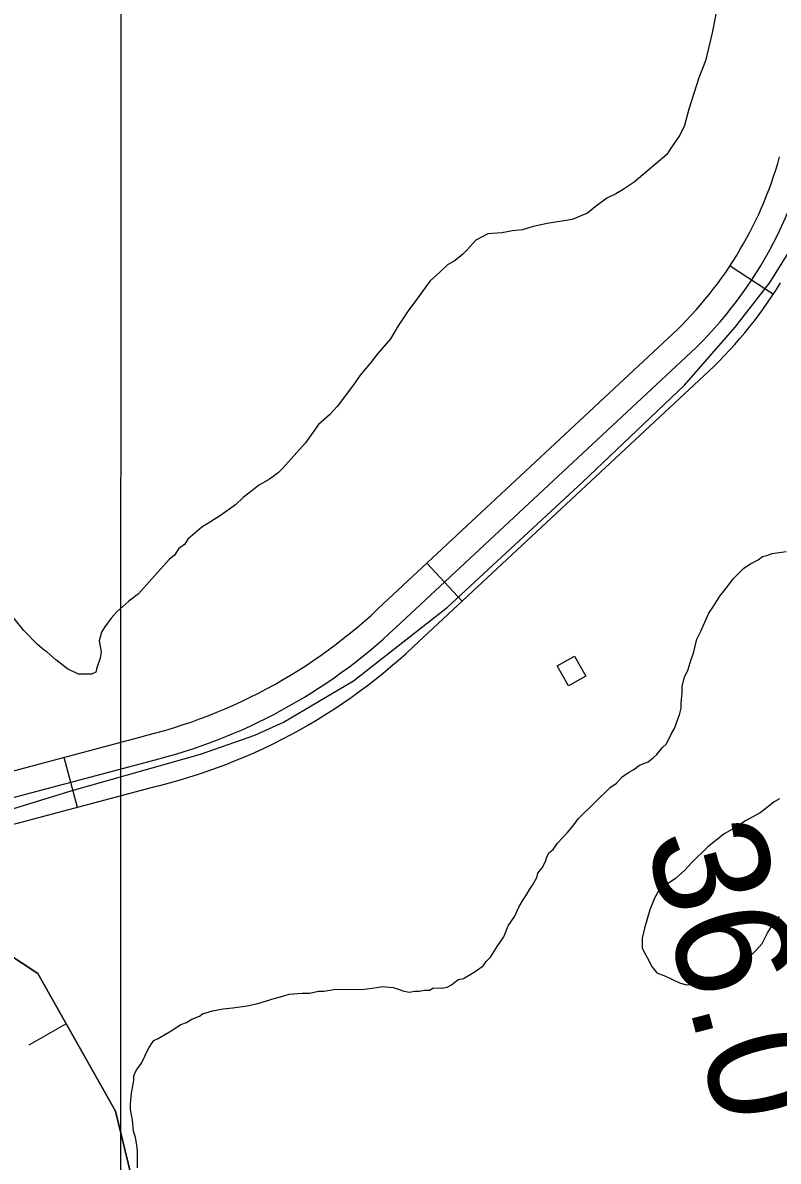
# Model space of a CAD drawing. Extents: x 3263578 to 3301413, y 764927 to 798602.
# Drawn here: x 3275537 to 3275974, y 790136 to 790796 of the extents above; entities that cross this region are included whole.
import ezdxf

# ---------------------------------------------------------------- set-up
doc = ezdxf.new("R2010")
doc.units = 0
for name, color, linetype in [('V-BLDG-OTLN', 7, 'Continuous'), ('V-BORW-LINE', 7, 'Continuous'), ('V-GRID-MAJR', 7, 'Continuous'), ('V-RIVR-RANG', 7, 'Continuous'), ('V-ROAD-CNTR', 7, 'Continuous'), ('V-SITE-VEGE', 7, 'Continuous')]:
    doc.layers.add(name, color=color, linetype=linetype)

msp = doc.modelspace()

# ---------------------------------------------------------------- linework, layer by layer
at = {"layer": 'V-BLDG-OTLN'}
msp.add_lwpolyline([(3275846.2, 790423.17), (3275856.24, 790428.76), (3275862.77, 790417.03), (3275852.74, 790411.44)], close=True, dxfattribs=at)
at = {"layer": 'V-BORW-LINE'}
msp.add_line((3275561.89, 790215.77), (3275540.12, 790203.49), dxfattribs=at)
for points in [[(3275516.34, 789306.21), (3275506.07, 789385.36), (3275472.14, 789495.39), (3275406.66, 789651.84), (3275358.76, 789743.01), (3275342.52, 789854.41), (3275331.55, 789930.38), (3275274.97, 790141.23), (3275275.63, 790194.68), (3275297.86, 790243.9), (3275332.71, 790255.69), (3275381.61, 790271.53), (3275468.21, 790272.65), (3275509.56, 790268.43), (3275545.41, 790244.99), (3275590.43, 790165.19), (3275621.36, 790038.4), (3275597.26, 789920.75), (3275610.84, 789814.24), (3275640.1, 789720.92), (3275673.62, 789581.77), (3275664.41, 789528.35), (3275638.68, 789467.87), (3275589.29, 789355.75)], [(3275589.29, 789355.75), (3275638.68, 789467.87), (3275664.41, 789528.35), (3275673.62, 789581.77), (3275640.1, 789720.92), (3275610.84, 789814.24), (3275597.26, 789920.75), (3275621.36, 790038.4), (3275590.43, 790165.19), (3275545.41, 790244.99), (3275509.56, 790268.43), (3275468.21, 790272.65), (3275381.61, 790271.53), (3275332.71, 790255.69), (3275297.86, 790243.9), (3275275.63, 790194.68), (3275274.97, 790141.23), (3275308.54, 789981.75), (3275342.52, 789854.41), (3275358.76, 789743.01), (3275406.66, 789651.84), (3275472.14, 789495.39), (3275506.07, 789385.36), (3275516.34, 789306.21)]]:
    msp.add_lwpolyline(points, dxfattribs=at)
at = {"layer": 'V-GRID-MAJR'}
msp.add_spline([(3275591.3, 775830.01), (3275592.19, 781889.43), (3275593.07, 787951.47), (3275593.95, 794013.53), (3275593.95, 794016.1)], degree=3, dxfattribs=at)
at = {"layer": 'V-ROAD-CNTR'}
for p, q in [((3275946.31, 790654.83), (3275971.41, 790638.4)), ((3275770.75, 790482.55), (3275791.21, 790460.61)), ((3275560.55, 790370.16), (3275568.25, 790341.17))]:
    msp.add_line(p, q, dxfattribs=at)
for points in [[(3275477.56, 790348.1), (3275606.67, 790382.43), (3275608.61, 790382.92), (3275613.8, 790384.25), (3275618.89, 790385.7), (3275623.99, 790387.23), (3275629.08, 790388.86), (3275634.12, 790390.55), (3275639.11, 790392.35), (3275644.11, 790394.23), (3275649.02, 790396.18), (3275653.92, 790398.24), (3275658.8, 790400.38), (3275663.65, 790402.6), (3275668.41, 790404.9), (3275673.18, 790407.29), (3275677.87, 790409.77), (3275682.58, 790412.34), (3275687.18, 790414.95), (3275691.73, 790417.64), (3275696.24, 790420.46), (3275700.74, 790423.33), (3275705.18, 790426.3), (3275709.55, 790429.31), (3275713.83, 790432.38), (3275718.1, 790435.59), (3275722.33, 790438.85), (3275726.46, 790442.14), (3275730.55, 790445.57), (3275734.62, 790449.05), (3275738.56, 790452.54), (3275742.52, 790456.22), (3275916.14, 790618.16), (3275918.59, 790620.6), (3275921.32, 790623.43), (3275924.03, 790626.32), (3275926.64, 790629.18), (3275929.19, 790632.13), (3275931.76, 790635.17), (3275934.23, 790638.18), (3275936.62, 790641.24), (3275938.98, 790644.37), (3275941.32, 790647.57), (3275943.57, 790650.74), (3275945.74, 790653.96), (3275947.89, 790657.25), (3275949.98, 790660.59), (3275952.02, 790663.93), (3275953.96, 790667.31), (3275955.89, 790670.75), (3275957.72, 790674.17), (3275959.5, 790677.66), (3275961.24, 790681.19), (3275962.91, 790684.74), (3275964.49, 790688.29), (3275966.04, 790691.9), (3275967.5, 790695.52), (3275968.94, 790699.21), (3275970.29, 790702.87), (3275971.56, 790706.53), (3275972.76, 790710.26), (3275973.93, 790714.02), (3275975.03, 790717.8)], [(3275470.59, 790321.76), (3275565.38, 790350.87), (3275639.66, 790371.91), (3275671.05, 790382.96), (3275687.66, 790390.43), (3275728.25, 790414.37), (3275782.63, 790457.15), (3275860.8, 790529.54), (3275919.84, 790585.73), (3275949.18, 790619.18), (3275969.52, 790645.25), (3275979.89, 790662.02)], [(3275485.63, 790319.2), (3275614.21, 790353.39), (3275616.04, 790353.85), (3275621.65, 790355.3), (3275627.29, 790356.9), (3275632.87, 790358.57), (3275638.43, 790360.35), (3275643.99, 790362.22), (3275649.48, 790364.2), (3275654.92, 790366.25), (3275660.36, 790368.4), (3275665.77, 790370.68), (3275671.07, 790373.01), (3275676.41, 790375.45), (3275681.66, 790377.98), (3275686.92, 790380.62), (3275692.07, 790383.34), (3275697.16, 790386.12), (3275702.23, 790389), (3275707.32, 790392.01), (3275712.26, 790395.09), (3275717.14, 790398.21), (3275722.02, 790401.47), (3275726.81, 790404.77), (3275731.59, 790408.2), (3275736.27, 790411.72), (3275740.84, 790415.24), (3275745.44, 790418.91), (3275749.94, 790422.67), (3275754.33, 790426.43), (3275758.72, 790430.32), (3275762.96, 790434.25), (3275936.95, 790596.55), (3275939.96, 790599.55), (3275943.04, 790602.74), (3275946.05, 790605.94), (3275949.08, 790609.26), (3275951.99, 790612.62), (3275954.83, 790615.99), (3275957.66, 790619.44), (3275960.41, 790622.96), (3275963.07, 790626.48), (3275965.66, 790630.03), (3275968.25, 790633.67), (3275970.74, 790637.37), (3275973.16, 790641.08), (3275975.51, 790644.84)], [(3275752.74, 790445.24), (3275926.54, 790607.36)], [(3275260.12, 790268.87), (3275481.59, 790333.65), (3275610.44, 790367.91)]]:
    msp.add_lwpolyline(points, dxfattribs=at)
for centre, radius, start, end in [((3275758.98, 790778.26), 239.34, 314.43394, 353.35907), ((3275533.94, 790678.27), 319.65, 283.84596, 313.19497)]:
    msp.add_arc(centre, radius, start, end, dxfattribs=at)
at = {"layer": 'V-SITE-VEGE'}
for p, q in [((3275937.99, 790800.41), (3275936.01, 790789.78)), ((3275936.01, 790789.78), (3275932.1, 790773.55)), ((3275932.1, 790773.55), (3275928.25, 790763.57)), ((3275928.25, 790763.57), (3275922.46, 790745.47)), ((3275922.46, 790745.47), (3275919.86, 790736.1)), ((3275919.86, 790736.1), (3275917.31, 790730.49)), ((3275917.31, 790730.49), (3275911.6, 790722.41)), ((3275909.69, 790719.3), (3275903.38, 790713.73)), ((3275911.6, 790722.41), (3275909.69, 790719.3)), ((3275903.38, 790713.73), (3275890.77, 790703.2)), ((3275884.46, 790698.88), (3275880.06, 790696.41)), ((3275890.77, 790703.2), (3275884.46, 790698.88)), ((3275875.03, 790693.96), (3275868.1, 790689.01)), ((3275880.06, 790696.41), (3275875.03, 790693.96)), ((3275863.68, 790685.3), (3275854.89, 790681.63)), ((3275868.1, 790689.01), (3275863.68, 790685.3)), ((3275840.47, 790679.26), (3275832.31, 790677.45)), ((3275854.89, 790681.63), (3275840.47, 790679.26)), ((3275805.99, 790673.32), (3275799.07, 790669.63)), ((3275814.13, 790673.87), (3275805.99, 790673.32)), ((3275820.4, 790675.06), (3275814.13, 790673.87)), ((3275826.04, 790675.63), (3275820.4, 790675.06)), ((3275832.31, 790677.45), (3275826.04, 790675.63)), ((3275799.07, 790669.63), (3275794.01, 790664.04)), ((3275791.48, 790661.56), (3275787.06, 790657.85)), ((3275794.01, 790664.04), (3275791.48, 790661.56)), ((3275782.66, 790655.38), (3275778.24, 790651.04)), ((3275787.06, 790657.85), (3275782.66, 790655.38)), ((3275772.56, 790646.09), (3275764.95, 790635.52)), ((3275778.24, 790651.04), (3275772.56, 790646.09)), ((3275764.95, 790635.52), (3275759.88, 790628.68)), ((3275759.88, 790628.68), (3275754.17, 790619.97)), ((3275754.17, 790619.97), (3275749.71, 790612.5)), ((3275749.71, 790612.5), (3275742.12, 790603.81)), ((3275738.32, 790598.83), (3275731.99, 790591.38)), ((3275742.12, 790603.81), (3275738.32, 790598.83)), ((3275728.18, 790585.79), (3275718.68, 790573.36)), ((3275731.99, 790591.38), (3275728.18, 790585.79)), ((3275718.68, 790573.36), (3275714.25, 790568.39)), ((3275714.25, 790568.39), (3275707.94, 790562.82)), ((3275707.94, 790562.82), (3275700.33, 790552.25)), ((3275700.33, 790552.25), (3275687.05, 790537.35)), ((3275684.52, 790534.87), (3275679.48, 790531.16)), ((3275687.05, 790537.35), (3275684.52, 790534.87)), ((3275673.19, 790527.46), (3275669.4, 790524.37)), ((3275679.48, 790531.16), (3275673.19, 790527.46)), ((3275664.36, 790520.66), (3275659.94, 790516.32)), ((3275669.4, 790524.37), (3275664.36, 790520.66)), ((3275659.94, 790516.32), (3275651.12, 790510.14)), ((3275645.45, 790506.44), (3275640.41, 790503.35)), ((3275651.12, 790510.14), (3275645.45, 790506.44)), ((3275640.41, 790503.35), (3275632.21, 790496.55)), ((3275630.31, 790493.43), (3275627.15, 790490.96)), ((3275632.21, 790496.55), (3275630.31, 790493.43)), ((3275624.62, 790487.23), (3275621.46, 790484.75)), ((3275627.15, 790490.96), (3275624.62, 790487.23)), ((3275621.46, 790484.75), (3275611.35, 790473.58)), ((3275611.35, 790473.58), (3275603.75, 790464.89)), ((3275598.08, 790460.56), (3275591.14, 790454.36)), ((3275603.75, 790464.89), (3275598.08, 790460.56)), ((3275591.14, 790454.36), (3275587.97, 790450.64)), ((3275537.21, 790443.6), (3275531.64, 790450.54)), ((3275587.97, 790450.64), (3275584.17, 790445.66)), ((3275545.27, 790435.39), (3275537.21, 790443.6)), ((3275582.26, 790442.55), (3275580.97, 790437.55)), ((3275584.17, 790445.66), (3275582.26, 790442.55)), ((3275549, 790432.22), (3275545.27, 790435.39)), ((3275580.97, 790437.55), (3275582.16, 790431.29)), ((3275550.86, 790430.95), (3275549, 790432.22)), ((3275555.83, 790426.53), (3275550.86, 790430.95)), ((3275581.5, 790427.54), (3275579.57, 790421.92)), ((3275582.16, 790431.29), (3275581.5, 790427.54)), ((3275562.67, 790421.45), (3275555.83, 790426.53)), ((3275568.9, 790418.26), (3275562.67, 790421.45)), ((3275579.57, 790421.92), (3275578.92, 790419.42)), ((3275576.41, 790418.2), (3275568.9, 790418.26)), ((3275578.92, 790419.42), (3275576.41, 790418.2))]:
    msp.add_line(p, q, dxfattribs=at)
for points in [[(3275919.95, 790416.72), (3275921.86, 790420.46), (3275923.8, 790426.7), (3275925.08, 790430.45), (3275927.04, 790438.56), (3275929.59, 790443.55), (3275930.87, 790446.67), (3275934.06, 790453.52), (3275936.6, 790457.25), (3275940.41, 790463.47), (3275944.85, 790469.07), (3275948.02, 790473.42), (3275954.33, 790479.62), (3275958.11, 790482.09), (3275962.52, 790484.55), (3275965.04, 790486.41), (3275967.55, 790487.01), (3275970.69, 790488.23), (3275978.84, 790489.41)], [(3275603.09, 790132.37), (3275603.19, 790142.38), (3275602.6, 790146.77), (3275602, 790149.9), (3275600.79, 790153.67), (3275600.22, 790159.93), (3275599.02, 790166.2), (3275599.06, 790169.33), (3275599.74, 790175.58), (3275600.41, 790179.96), (3275601.06, 790183.08), (3275601.08, 790185.59), (3275602.37, 790188.71), (3275605.54, 790193.06), (3275609.37, 790201.16), (3275611.27, 790204.27), (3275612.54, 790206.14), (3275615.06, 790207.36), (3275622.61, 790211.68), (3275628.28, 790215.38), (3275631.42, 790216.6), (3275634.56, 790218.45), (3275638.96, 790220.29), (3275640.85, 790221.52), (3275646.5, 790223.35), (3275652.77, 790224.54), (3275658.41, 790225.12), (3275666.56, 790226.29), (3275672.83, 790227.48), (3275682.25, 790230.53), (3275687.26, 790231.73), (3275691.03, 790232.95), (3275698.55, 790233.51), (3275702.93, 790233.47), (3275707.95, 790234.67), (3275711.08, 790234.64), (3275717.98, 790235.83), (3275732.99, 790235.69), (3275741.77, 790236.86), (3275744.9, 790237.46), (3275751.16, 790236.77), (3275753.65, 790236.12), (3275756.77, 790234.84), (3275760.52, 790234.18), (3275763.66, 790234.78), (3275766.16, 790234.75), (3275769.29, 790235.35), (3275772.42, 790235.32), (3275774.31, 790236.56), (3275779.32, 790236.51), (3275782.45, 790237.1), (3275784.97, 790238.33), (3275788.76, 790241.43), (3275791.89, 790242.03), (3275798.18, 790245.72), (3275800.07, 790246.96), (3275803.23, 790249.43), (3275805.13, 790251.92), (3275807.65, 790254.4), (3275811.47, 790260.62), (3275815.27, 790266.22), (3275817.84, 790272.46), (3275821.64, 790278.05), (3275822.93, 790281.17), (3275824.2, 790283.66), (3275826.74, 790288.02), (3275828.01, 790289.89), (3275830.56, 790294.24), (3275831.83, 790296.11), (3275834.37, 790300.47), (3275835.02, 790302.97), (3275837.55, 790306.07), (3275839.46, 790309.81), (3275840.11, 790312.31), (3275841.39, 790314.8), (3275843.91, 790316.65), (3275846.45, 790320.39), (3275852.14, 790326.59), (3275855.3, 790330.32), (3275858.47, 790334.67), (3275876.79, 790352.65), (3275880.57, 790355.12), (3275883.73, 790358.85), (3275887.51, 790361.32), (3275890.66, 790363.16), (3275893.81, 790365.64), (3275898.83, 790367.47), (3275901.99, 790369.94), (3275903.88, 790371.8), (3275907.05, 790375.53), (3275909.58, 790378.01), (3275912.13, 790383.62), (3275914.04, 790386.73), (3275915.96, 790391.72), (3275917.25, 790395.46), (3275917.91, 790398.59), (3275917.93, 790401.72), (3275918.61, 790407.34), (3275918.65, 790411.1), (3275919.95, 790416.72)], [(3275975, 790346.11), (3275971.85, 790344.26), (3275968.7, 790341.78), (3275963.66, 790338.07), (3275954.85, 790333.15), (3275950.44, 790330.06), (3275942.89, 790325.75), (3275939.11, 790322.65), (3275933.43, 790318.33), (3275923.96, 790309.03), (3275920.16, 790304.68), (3275914.48, 790299.73), (3275910.7, 790297.26), (3275907.56, 790295.41), (3275905.03, 790292.93), (3275902.49, 790288.57), (3275899.92, 790281.71), (3275896.69, 790271.1), (3275895.39, 790265.47), (3275895.33, 790259.84), (3275896.56, 790257.33), (3275899.02, 790252.92), (3275900.87, 790249.15), (3275903.96, 790245.37), (3275908.95, 790243.44), (3275917.05, 790239.61), (3275920.8, 790238.32), (3275927.06, 790238.89), (3275932.08, 790240.1), (3275936.48, 790241.94), (3275945.27, 790244.98), (3275950.3, 790248.06), (3275955.35, 790252.4), (3275961.67, 790258.6), (3275964.83, 790262.33), (3275968.02, 790268.56), (3275970.56, 790272.29), (3275974.99, 790277.88)]]:
    msp.add_lwpolyline(points, dxfattribs=at)

# ---------------------------------------------------------------- texts
at = {"layer": 'V-RIVR-RANG'}
msp.add_text('36.0', height=67, rotation=284.63833, dxfattribs=at).set_placement((3275897, 790323.29))

doc.saveas('drawing.dxf')
